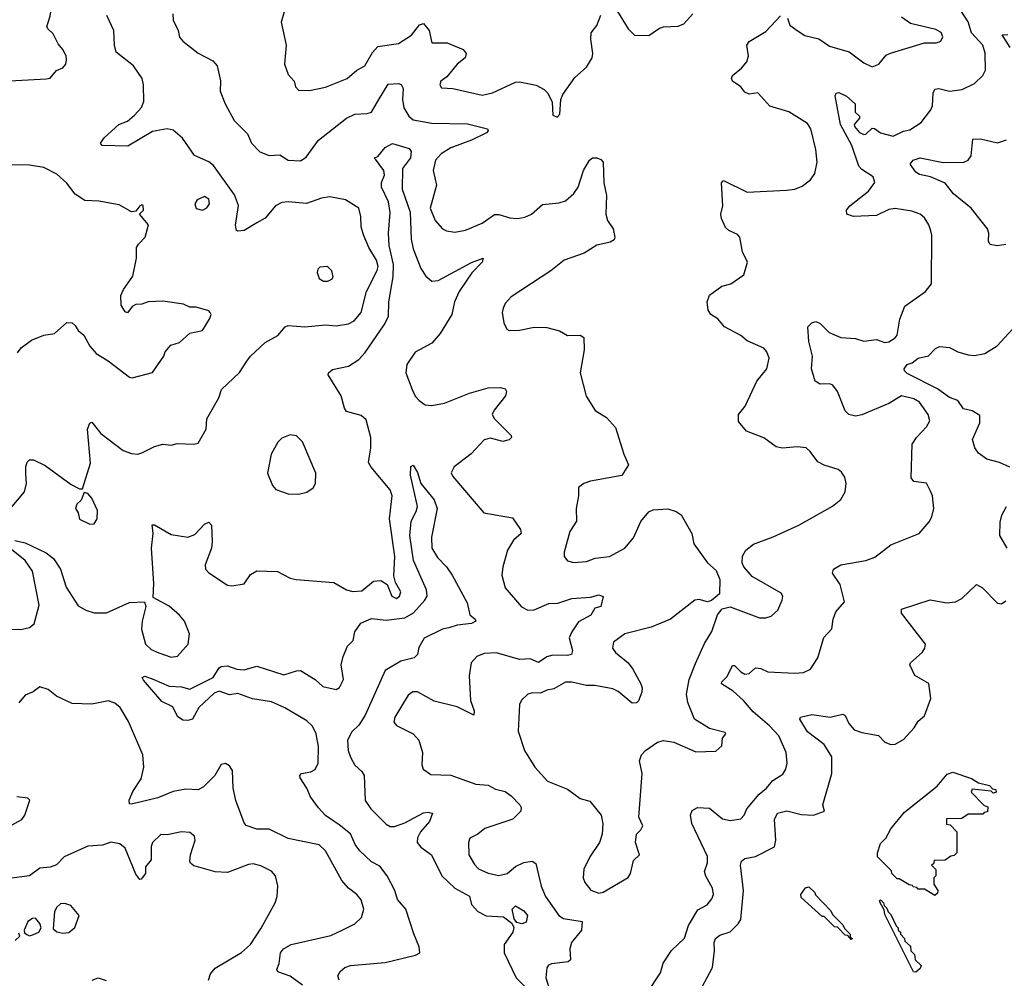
# Model space of a CAD drawing. Extents: x 1839239 to 1929705, y 762242 to 910352.
# Tile 373 of 429: x 1900549 to 1905268, y 860814 to 865408. Entities that reach past the tile are written whole.
import ezdxf

# ---------------------------------------------------------------- set-up
doc = ezdxf.new("R2010")
doc.units = 0

msp = doc.modelspace()

# ---------------------------------------------------------------- linework, layer by layer
at = {"layer": '0CON10XD'}
for points in [[(1900473, 865113), (1900675, 865123.8), (1900695, 865126.7), (1900725, 865163.3), (1900755, 865176.7), (1900770, 865195), (1900773.3, 865215), (1900771.2, 865235), (1900756.2, 865265), (1900732.4, 865292.4), (1900709.8, 865339.8), (1900683.2, 865363.2), (1900678.5, 865375), (1900695.4, 865425), (1900700.6, 865465), (1900697.5, 865535), (1900688.1, 865578.1), (1900665, 865599.2), (1900616.2, 865606.2), (1900593.9, 865633.9), (1900565, 865651.2), (1900490.3, 865680.3)], [(1901282.5, 865435), (1901284, 865405), (1901308, 865355), (1901314.3, 865324.3), (1901330, 865305), (1901405, 865246.7), (1901475, 865210), (1901495.8, 865185.8), (1901512, 865115), (1901510, 865065), (1901532.9, 865005), (1901576.7, 864925), (1901641.1, 864861.1), (1901659.5, 864815), (1901700, 864775), (1901745, 864756.5), (1901795, 864759.6), (1901835, 864734.1), (1901895, 864731.8), (1901921.7, 864748.3), (1901980.5, 864829.5), (1902114.7, 864935.3), (1902155, 864954.5), (1902215, 864957.8), (1902235, 864964.4), (1902269.8, 865025), (1902315, 865098.1), (1902365, 865101.5), (1902376.9, 865096.9), (1902387.6, 865077.6), (1902383.8, 865025), (1902389.6, 864985), (1902413.8, 864945), (1902435, 864927.7), (1902525, 864912.2), (1902695, 864908.2), (1902791.2, 864885), (1902794, 864875), (1902786, 864865), (1902715, 864830), (1902616.1, 864793.9), (1902569.4, 864765), (1902542.5, 864735), (1902531.1, 864685), (1902546.5, 864615), (1902515.7, 864505), (1902540.8, 864445), (1902575.6, 864405.6), (1902595, 864395.8), (1902635, 864390), (1902685, 864399.4), (1902765, 864432.7), (1902825, 864474.7), (1902845, 864474.7), (1902898.1, 864458.1), (1902935, 864454.7), (1902969.6, 864460.4), (1903001.9, 864475), (1903055, 864522.2), (1903135, 864529.5), (1903165, 864539.4), (1903204.4, 864575), (1903225, 864605.7), (1903251.6, 864685), (1903279.5, 864735), (1903293.8, 864746.2), (1903315, 864746.2), (1903335, 864737.9), (1903345.3, 864725), (1903349.2, 864625), (1903361.1, 864565), (1903358, 864475), (1903366.2, 864445), (1903394, 864405), (1903401.2, 864365), (1903397.7, 864352.3), (1903379.4, 864340.6), (1903315, 864327.1), (1903255, 864289.2), (1903158.8, 864255), (1903095.4, 864204.6), (1902905, 864078.8), (1902875, 864046.7), (1902866.2, 864025), (1902862, 864005), (1902870, 863955), (1902883.9, 863923.9), (1902895, 863917.5), (1902945, 863920), (1903015, 863934.2), (1903075, 863932.5), (1903135.8, 863915.8), (1903175, 863893.8), (1903235, 863896.2), (1903252.5, 863885), (1903253.8, 863825), (1903236, 863715), (1903263.6, 863603.6), (1903307.5, 863535), (1903361.7, 863501.7), (1903405, 863452.5), (1903443.8, 863325), (1903466.7, 863275), (1903435, 863223.8), (1903284.3, 863195.7), (1903252.5, 863185), (1903227.5, 863165), (1903227.5, 863125), (1903216.7, 863065), (1903217.8, 863005), (1903185.7, 862955), (1903158.8, 862855), (1903158.8, 862835), (1903174.2, 862814.2), (1903205, 862805.8), (1903265, 862810.8), (1903307.7, 862827.7), (1903375.6, 862834.4), (1903448.6, 862875), (1903490.6, 862925), (1903526.8, 863003.2), (1903565, 863048.8), (1903585, 863058), (1903655, 863063.8), (1903695, 863051.2), (1903720, 863035), (1903770, 862945), (1903780, 862895), (1903846.2, 862805), (1903887.9, 862767.9), (1903904.2, 862725), (1903903.9, 862656.1), (1903865, 862623.3), (1903845, 862618), (1903805, 862628.5), (1903784.6, 862625.4), (1903668.8, 862535), (1903575, 862495.6), (1903448.8, 862465), (1903394.4, 862425), (1903390, 862395), (1903404.2, 862375), (1903465.7, 862325), (1903487.1, 862295), (1903525.7, 862225), (1903532.5, 862205), (1903530.8, 862185), (1903515, 862143.3), (1903505, 862134), (1903485, 862132.5), (1903417.2, 862187.2), (1903391.1, 862201.1), (1903306.1, 862216.1), (1903265, 862216.2), (1903195, 862233.5), (1903165, 862233.5), (1903108.5, 862201.5), (1903075, 862194.5), (1903045, 862179.6), (1903005, 862181.4), (1902985, 862176), (1902953.6, 862146.4), (1902944.4, 862125), (1902938.6, 861998.6), (1902968.6, 861905), (1903017.5, 861825), (1903078.6, 861758.6), (1903175, 861720), (1903235, 861675.8), (1903281.7, 861661.7), (1903335.8, 861595), (1903344.1, 861554.1), (1903340, 861505), (1903328, 861465), (1903281.9, 861395), (1903253.1, 861336.9), (1903249.4, 861295), (1903257.5, 861272.5), (1903285.8, 861235.8), (1903325, 861222), (1903345, 861226.2), (1903465, 861296.7), (1903476, 861315), (1903491.7, 861378.3), (1903520, 861405), (1903500, 861465), (1903505.8, 861505), (1903526.7, 861525), (1903535.6, 861545), (1903515.8, 861585.8), (1903532.2, 861795), (1903519.2, 861855), (1903530, 861885), (1903548.6, 861905), (1903605.5, 861944.5), (1903635, 861952.9), (1903685, 861945.7), (1903789.4, 861899.4), (1903885, 861902), (1903915, 861927.5), (1903917.1, 861965), (1903934, 861985), (1903930.8, 861990.8), (1903855, 862010), (1903783.8, 862055), (1903751.9, 862135), (1903745.6, 862175.6), (1903757.5, 862245), (1903787.5, 862322.5), (1903831.2, 862418.8), (1903866.9, 862475), (1903894.1, 862555.9), (1903915.9, 862584.1), (1903955, 862593.8), (1904095, 862541.4), (1904125, 862541.4), (1904150.3, 862549.7), (1904182.1, 862577.9), (1904204, 862625), (1904206.2, 862645), (1904198.8, 862658.8), (1904059.1, 862739.1), (1904020, 862785), (1904012, 862805), (1904012.7, 862837.3), (1904030, 862865), (1904065.5, 862894.5), (1904160.9, 862929.1), (1904283.3, 862985), (1904445, 863076.2), (1904485, 863108.8), (1904505.7, 863145), (1904510.8, 863185), (1904504.2, 863215), (1904488.7, 863238.7), (1904471.3, 863251.3), (1904405, 863272.5), (1904375, 863288), (1904338.5, 863338.5), (1904318, 863355), (1904275, 863360.9), (1904205, 863354.4), (1904175, 863360.8), (1904115, 863404.2), (1904033.3, 863435), (1903995, 863482.5), (1903994, 863515), (1904025.6, 863555), (1904081.9, 863675), (1904130.8, 863735), (1904141.4, 863785), (1904130.8, 863815), (1904115, 863834), (1904035, 863868.5), (1904005, 863893.3), (1903927.1, 863935), (1903895, 863974.4), (1903861.4, 863995), (1903848.1, 864015), (1903844.3, 864055.7), (1903855, 864086.7), (1903915, 864131.2), (1903957.7, 864142.3), (1904020, 864185), (1904036.7, 864245), (1904013.3, 864295), (1904000, 864365), (1903988.8, 864378.8), (1903947.7, 864397.7), (1903932.3, 864412.3), (1903912, 864455), (1903910, 864475), (1903918.8, 864515), (1903913.3, 864625), (1903923, 864637), (1904035, 864581.2), (1904225, 864591.1), (1904265, 864595.6), (1904300.2, 864609.8), (1904339.8, 864640.2), (1904360.2, 864669.8), (1904371.1, 864725), (1904365.4, 864785.4), (1904340.5, 864885), (1904325, 864910.8), (1904235, 864966), (1904143.9, 864993.9), (1904087, 865057), (1904045, 865050), (1904025, 865060), (1904005.8, 865085.8), (1903965, 865113.3), (1903960, 865125), (1903965, 865140), (1904008.8, 865175), (1904034.3, 865205.7), (1904041.4, 865235), (1904034.2, 865285), (1904045, 865303.3), (1904125, 865351.4), (1904195, 865426.5)], [(1901816.2, 865445), (1901802, 865395), (1901825.7, 865285), (1901818, 865195), (1901836.2, 865145), (1901865, 865113.3), (1901870.5, 865085), (1901885, 865069.6), (1901937.7, 865067.7), (1902015, 865084.4), (1902118.8, 865125), (1902164, 865165), (1902203.8, 865186.2), (1902239.1, 865250.9), (1902265, 865279.4), (1902365, 865294.2), (1902426.4, 865333.6), (1902465, 865382.5), (1902485, 865389.2), (1902511.9, 865355), (1902525, 865296.7), (1902597.2, 865297.2), (1902674.4, 865264.4), (1902689.2, 865245), (1902684, 865225), (1902645.8, 865195), (1902595.7, 865134.3), (1902567.7, 865112.3), (1902562, 865095), (1902571.2, 865081.2), (1902625, 865077.1), (1902765, 865045.4), (1902815, 865056.9), (1902925, 865108.6), (1902945, 865110), (1903025, 865093.1), (1903063, 865073), (1903080, 865055), (1903101.7, 865011.7), (1903105, 864950), (1903125, 864940), (1903137.5, 864955), (1903142.5, 865025), (1903151.7, 865048.3), (1903209.7, 865130.3), (1903265, 865180), (1903292.9, 865225), (1903295.7, 865245), (1903286.4, 865313.6), (1903288, 865345), (1903315, 865380), (1903335, 865428.8)], [(1903415, 865446.2), (1903465, 865363.3), (1903495, 865333.3), (1903565, 865332.5), (1903615, 865366.7), (1903635, 865373.3), (1903705, 865376.7), (1903732.3, 865387.7), (1903775, 865436.2)], [(1903837.5, 861302.5), (1903831.9, 861325), (1903845, 861367.5), (1903845, 861397.5), (1903770.4, 861555), (1903764.4, 861595), (1903772.7, 861617.3), (1903798, 861632), (1903855, 861628.6), (1903917.8, 861577.8), (1903955, 861569.4), (1904005, 861578.1), (1904021.9, 861595), (1904034.2, 861625.8), (1904093.8, 861696.2), (1904128.9, 861725), (1904158.6, 861761.4), (1904207.5, 861792.5), (1904220.6, 861815), (1904226.9, 861845), (1904222.5, 861895), (1904187.8, 861975), (1904143, 862023), (1904065, 862090), (1904018.5, 862145), (1903969, 862189), (1903912.9, 862225), (1903914.3, 862235), (1903940.2, 862259.8), (1903965, 862312.5), (1903975, 862312.9), (1904005, 862281.5), (1904025, 862271.2), (1904045.3, 862274.7), (1904075, 862302.2), (1904102, 862298), (1904135, 862281.8), (1904265, 862275.5), (1904305, 862279.4), (1904340, 862295), (1904375, 862348.8), (1904402.6, 862447.4), (1904441.7, 862488.3), (1904448, 862535), (1904460.5, 862569.5), (1904502, 862618), (1904481.5, 862701.5), (1904445.6, 862755), (1904449.2, 862775), (1904485, 862795.5), (1904605, 862815.6), (1904648, 862832), (1904725, 862891.4), (1904860, 862945), (1904908.8, 863001.2), (1904921.2, 863025), (1904930, 863065), (1904924, 863125), (1904915, 863147.5), (1904895, 863187.1), (1904835, 863193.8), (1904822.3, 863212.3), (1904826.4, 863373.6), (1904847.1, 863405), (1904895, 863455.8), (1904911.9, 863485), (1904903.1, 863515), (1904861.2, 863575), (1904835, 863590.9), (1904775, 863604.6), (1904715, 863568.2), (1904585, 863513.1), (1904555, 863508.1), (1904523.3, 863515), (1904505, 863533.3), (1904468.6, 863625), (1904445.7, 863655.7), (1904432.3, 863662.3), (1904385, 863660.8), (1904362, 863675), (1904343.9, 863733.9), (1904348.5, 863795), (1904331.5, 863865), (1904326.7, 863935), (1904345.9, 863954.1), (1904365, 863961.2), (1904385, 863950.8), (1904428.5, 863908.5), (1904485, 863884.6), (1904555, 863879.1), (1904595, 863866.9), (1904655, 863875.3), (1904695, 863860), (1904715, 863863.6), (1904745, 863882.2), (1904754.4, 863895), (1904768.2, 863971.8), (1904790.8, 864035), (1904891.2, 864105), (1904918.8, 864141.2), (1904920.8, 864375), (1904915.7, 864395.7), (1904905.8, 864425), (1904885, 864458), (1904865, 864475.7), (1904825, 864490), (1904745, 864502.2), (1904715, 864498.1), (1904655, 864468.9), (1904545, 864464.3), (1904513.3, 864475), (1904512.5, 864495), (1904527.1, 864515), (1904617.1, 864585), (1904647.7, 864627.7), (1904640, 864655), (1904585, 864688.9), (1904570.4, 864705), (1904537.3, 864805), (1904483.1, 864905), (1904457.8, 865042.2), (1904462, 865055), (1904475, 865058.1), (1904511.5, 865041.5), (1904553.9, 865005), (1904553.3, 864965), (1904574.5, 864944.5), (1904573.8, 864935), (1904548.5, 864905), (1904549.5, 864895), (1904575, 864866.2), (1904595, 864856.7), (1904605, 864859.1), (1904635, 864886.9), (1904646.7, 864886.7), (1904675, 864865.3), (1904735, 864848.9), (1904785, 864872.5), (1904815, 864878.9), (1904870, 864915), (1904915.7, 864975), (1904924.4, 864995), (1904927.8, 865055), (1904935.6, 865074.4), (1904955, 865077.3), (1905005, 865064.7), (1905066.7, 865073.3), (1905125, 865101.9), (1905165, 865140.8), (1905178.5, 865165), (1905177.1, 865247.1), (1905166, 865285), (1905110.9, 865345), (1905095, 865397.5), (1905056.5, 865456.5)], [(1901000.5, 865355), (1900967.2, 865427.2)], [(1904228.7, 865415), (1904240.7, 865380.7), (1904275.7, 865355.7), (1904311.9, 865331.9), (1904378.6, 865315), (1904430.2, 865280.2), (1904524, 865254), (1904595, 865200.6), (1904635, 865182.3), (1904667.5, 865195), (1904702.3, 865237.7), (1904722.7, 865247.3), (1904885, 865296), (1904943.9, 865296.1), (1904963.3, 865305), (1904973.8, 865325), (1904965, 865346.2), (1904940.5, 865360.5), (1904819.1, 865389.1), (1904775, 865420)], [(1900505, 863064.6), (1900571.5, 863145), (1900581.3, 863185), (1900578.8, 863231.2), (1900578.1, 863265), (1900585, 863287.1), (1900595, 863298.1), (1900615, 863297.5), (1900671, 863271), (1900795, 863180), (1900835, 863160), (1900850, 863160), (1900887.5, 863282.5), (1900874.4, 863445), (1900885, 863473.3), (1900895, 863478.8), (1900936.9, 863425), (1901045, 863343.1), (1901085, 863328.5), (1901114.3, 863325.7), (1901135, 863331.4), (1901195, 863361.9), (1901235, 863372.5), (1901275, 863368.6), (1901304.3, 863375.7), (1901383, 863373), (1901405, 863377.5), (1901442.2, 863445), (1901446, 863495), (1901503.3, 863595), (1901516.7, 863635), (1901602.7, 863717.3), (1901638.2, 863771.8), (1901655, 863795.7), (1901725, 863861.1), (1901785.4, 863894.6), (1901821.2, 863935), (1901835, 863942), (1901915.7, 863935.7), (1902015, 863944.6), (1902065, 863940), (1902125, 863950.6), (1902152, 863965), (1902185.5, 864005), (1902210.4, 864105), (1902262.8, 864205), (1902267.5, 864225), (1902258.9, 864255), (1902221.8, 864315), (1902196.4, 864376.4), (1902185.4, 864415), (1902184.4, 864465), (1902174.3, 864504.3), (1902110, 864545), (1902035, 864558.9), (1901995, 864552.5), (1901923.8, 864526.2), (1901835, 864533.9), (1901805, 864530.8), (1901775.6, 864515), (1901725, 864457.1), (1901685, 864433.8), (1901625, 864397.5), (1901595, 864393.8), (1901588, 864398), (1901583.1, 864423.1), (1901597, 864517), (1901578.3, 864568.3), (1901478.1, 864708.1), (1901455, 864726.7), (1901386.6, 864756.6), (1901329, 864839), (1901285, 864878.5), (1901255, 864883.9), (1901185, 864872.2), (1901067.9, 864802.1), (1900943.3, 864805), (1900936.7, 864815), (1900955, 864843.3), (1901023.8, 864905), (1901065, 864921.4), (1901099.4, 864950.6), (1901133.4, 864986.6), (1901143.6, 865015), (1901141.8, 865095), (1901135.4, 865125), (1901095, 865186.9), (1901011.4, 865251.4), (1901003.3, 865285), (1901000.5, 865355)], [(1905295.9, 865275), (1905258.8, 865335), (1905285, 865336.2)], [(1905275, 864330.5), (1905234.5, 864324.5), (1905200, 864330), (1905193.1, 864345), (1905193.8, 864385), (1905187.5, 864405), (1905110, 864505), (1905025, 864572.7), (1904985, 864624.6), (1904915, 864654), (1904862, 864665), (1904845, 864677.1), (1904817.1, 864715), (1904832, 864735), (1904865, 864746.2), (1904975, 864723.6), (1905074.8, 864725.2), (1905095.2, 864734.8), (1905108.9, 864755), (1905117.5, 864835), (1905155, 864836.5), (1905235, 864817.1), (1905278.1, 864831.9)], [(1900525, 862911.4), (1900575, 862900), (1900675, 862851.8), (1900710.8, 862825), (1900744.6, 862775), (1900772.1, 862687.9), (1900829.2, 862599.2), (1900865, 862577.8), (1900905, 862564.4), (1900965, 862564.4), (1901075, 862614), (1901147, 862617), (1901153.3, 862595), (1901135.6, 862524.4), (1901133.2, 862486.8), (1901152.5, 862415), (1901179.1, 862389.1), (1901215, 862372.7), (1901275, 862352.9), (1901305, 862357.5), (1901356.7, 862415), (1901362.5, 862465), (1901338.5, 862525), (1901315, 862554.3), (1901265, 862596.2), (1901188.3, 862638.3), (1901192, 862705), (1901180, 862875), (1901188.6, 862945), (1901183.6, 862986.4), (1901195, 862987.5), (1901275, 862940.8), (1901355, 862927.5), (1901388.9, 862941.1), (1901435, 862990), (1901455, 862998.8), (1901467.5, 862985), (1901471.9, 862905), (1901467.8, 862875), (1901438.1, 862795), (1901440, 862775), (1901455, 862757.1), (1901545, 862697.5), (1901565, 862694.2), (1901625, 862703.3), (1901655, 862748.8), (1901685, 862766), (1901785, 862763.8), (1901845, 862731.2), (1901874.1, 862724.1), (1902055, 862710), (1902115.8, 862675), (1902145, 862666.7), (1902188.9, 862671.1), (1902245, 862716.9), (1902280.3, 862720.3), (1902310.3, 862700.3), (1902333.3, 862645), (1902355, 862633.3), (1902370, 862645), (1902375.6, 862665), (1902350.5, 862710.5), (1902342.1, 862742.1), (1902346.4, 862835), (1902322, 863015), (1902331.2, 863098.8), (1902333.6, 863125), (1902324.5, 863155), (1902233, 863263), (1902221.1, 863285), (1902231.8, 863355), (1902231.8, 863405), (1902209.4, 863489.4), (1902185, 863510), (1902115, 863530.6), (1902105, 863546.2), (1902090.3, 863605), (1902026.9, 863705), (1902029.4, 863715), (1902048.5, 863731.5), (1902125, 863746.9), (1902175, 863778.8), (1902205, 863812.8), (1902296.1, 863945), (1902316.9, 863985), (1902317.8, 864055), (1902339, 864175), (1902340.5, 864235), (1902319.2, 864325), (1902315.9, 864385), (1902324.1, 864484.1), (1902316.2, 864535), (1902283.3, 864605), (1902283, 864627), (1902297.7, 864662.3), (1902294.1, 864684.1), (1902250, 864745), (1902265, 864752.5), (1902300, 864795), (1902335, 864814), (1902415, 864790), (1902425.5, 864775.5), (1902422.1, 864745), (1902383.2, 864695), (1902382.7, 864595), (1902420.3, 864485), (1902425.5, 864355.5), (1902435, 864309.2), (1902471.3, 864215), (1902495, 864178.1), (1902525, 864154.4), (1902555, 864157.5), (1902715, 864243.3), (1902770, 864265), (1902765.8, 864245), (1902715.9, 864194.1), (1902655.4, 864105), (1902633.6, 864055), (1902620.6, 863995), (1902565, 863904.3), (1902525, 863857.8), (1902445, 863814.2), (1902404.6, 863755.4), (1902400, 863715), (1902430.5, 863635), (1902445, 863604), (1902463, 863583), (1902492.4, 863562.4), (1902525, 863558.5), (1902585, 863569.2), (1902705, 863617.3), (1902795, 863642.5), (1902854.1, 863644.1), (1902875, 863638.8), (1902882, 863625), (1902877.1, 863605), (1902823.2, 863536.8), (1902813.8, 863515), (1902824, 863495), (1902904, 863415), (1902906.2, 863405), (1902895.4, 863394.6), (1902865, 863386.7), (1902805, 863402.7), (1902775, 863394.4), (1902713.2, 863326.8), (1902632, 863265), (1902616.4, 863236.4), (1902625, 863218.8), (1902774, 863045), (1902910.2, 863020.2), (1902948.6, 862965), (1902952.9, 862945), (1902915, 862912.5), (1902886.9, 862865), (1902864.4, 862785.6), (1902860, 862745), (1902875.8, 862685), (1902953.4, 862593.4), (1902985, 862578.1), (1903015, 862578.9), (1903085, 862610), (1903128, 862612), (1903195, 862633.4), (1903285, 862640), (1903325, 862651.4), (1903345, 862642.5), (1903334.4, 862595.6), (1903305, 862586.7), (1903285.9, 862554.1), (1903227.9, 862522.1), (1903195, 862474), (1903182.2, 862445), (1903197.8, 862385), (1903194.3, 862365.7), (1903175, 862360), (1903105, 862361.5), (1903075, 862354.6), (1903035, 862327.7), (1902995, 862344.7), (1902945, 862341.8), (1902835, 862372.8), (1902775, 862370), (1902739.2, 862355), (1902713.5, 862325), (1902703.2, 862263.2), (1902709.5, 862145), (1902726.9, 862095), (1902725.5, 862074.5), (1902645, 862114.5), (1902535, 862142.2), (1902455, 862186.7), (1902433.6, 862186.4), (1902410.2, 862169.8), (1902347.5, 862065), (1902341.4, 862041.4), (1902354.3, 862024.3), (1902435, 861985.6), (1902462.2, 861955), (1902478.9, 861895), (1902475.8, 861835.8), (1902482, 861815), (1902519.7, 861789.7), (1902615, 861787.5), (1902668.6, 861768.6), (1902735, 861743.8), (1902795, 861738.5), (1902830.2, 861720.2), (1902875, 861709.1), (1902905, 861688.6), (1902945.6, 861645), (1902952.1, 861632.1), (1902951.1, 861615), (1902913.1, 861576.9), (1902778.9, 861531.1), (1902745, 861504.4), (1902706, 861485), (1902700.5, 861465), (1902701.1, 861405), (1902728.5, 861358.5), (1902748.7, 861338.7), (1902795, 861316.7), (1902845, 861306.7), (1902885, 861316), (1902925, 861350), (1902965, 861368.8), (1903005, 861374.2), (1903023.2, 861363.2), (1903049.1, 861255), (1903068.5, 861205), (1903132.5, 861115), (1903155, 861100.8), (1903245.6, 861085), (1903241.5, 861045), (1903193.3, 860985), (1903185.6, 860955), (1903188.3, 860901.7), (1903177.5, 860892.5), (1903097.3, 860882.7), (1903082.9, 860877.1), (1903075.9, 860864.1), (1903070.6, 860815), (1903103.1, 860715)], [(1900538.8, 863811.2), (1900556.2, 863835), (1900605, 863872), (1900665, 863895.8), (1900715, 863904), (1900775, 863956), (1900800, 863955), (1900815, 863942.5), (1900828.3, 863918.3), (1900856.2, 863895), (1900885, 863843.3), (1900915, 863808), (1900973, 863773), (1901075, 863693.8), (1901088.3, 863691.7), (1901185, 863716), (1901240, 863795), (1901246.7, 863815), (1901272.7, 863847.3), (1901315, 863860), (1901364.1, 863905.9), (1901425, 863917.5), (1901460, 863975), (1901466.7, 863995), (1901462.5, 864005), (1901455, 864012.5), (1901395, 864030), (1901365, 864030), (1901334.3, 864044.3), (1901235, 864059.2), (1901165, 864056.2), (1901135, 864043.8), (1901105, 864042.5), (1901087.3, 864032.7), (1901065, 864003.3), (1901055, 864007.5), (1901035, 864040), (1901033.3, 864085), (1901046, 864115), (1901090.9, 864179.1), (1901109.2, 864265), (1901108.8, 864315), (1901117.7, 864332.3), (1901150, 864365), (1901166.7, 864425), (1901122.5, 864475), (1901142.5, 864495), (1901140, 864515), (1901135, 864520), (1901125, 864516.2), (1901105, 864490), (1901085, 864487.5), (1901025, 864520.8), (1900928.5, 864538.5), (1900861.7, 864541.7), (1900815, 864572), (1900774.5, 864624.5), (1900726.6, 864666.6), (1900665, 864698.6), (1900595, 864710.8), (1900425, 864712.5)], [(1901425, 864494.6), (1901445, 864505.7), (1901458.9, 864525), (1901455, 864548), (1901435, 864559.5), (1901400, 864545), (1901388.6, 864525), (1901395, 864502), (1901425, 864494.6)], [(1902025, 864154.2), (1902045, 864163.8), (1902051.2, 864175), (1902045, 864203.3), (1902024.1, 864224.1), (1901988, 864222), (1901978, 864212), (1901974.2, 864195.8), (1901985, 864166.7), (1902005, 864154.2), (1902025, 864154.2)], [(1905295, 863262.5), (1905245.7, 863285.7), (1905185, 863301.9), (1905145, 863329.4), (1905126.9, 863355), (1905115.6, 863395), (1905150.4, 863475), (1905151.1, 863511.1), (1905115, 863533.5), (1905072.8, 863542.8), (1905045, 863583.1), (1905005, 863597.1), (1904948.9, 863638.9), (1904802.5, 863712.5), (1904790, 863725), (1904788.6, 863735), (1904802.5, 863755), (1904826.4, 863763.6), (1904854.7, 863785.3), (1904905, 863796.7), (1904938.7, 863831.3), (1904957.9, 863842.1), (1905005, 863837.1), (1905045.3, 863815.3), (1905095, 863800.8), (1905125, 863798.8), (1905175, 863807.3), (1905234.2, 863845), (1905326.4, 863945)], [(1901885, 863134.4), (1901925, 863142.9), (1901955, 863163.8), (1901966, 863185), (1901968, 863235), (1901903.8, 863385), (1901875, 863413.3), (1901845, 863417.5), (1901805, 863402.5), (1901786.4, 863383.6), (1901753.8, 863325), (1901736.2, 863235), (1901760, 863175), (1901776.4, 863156.4), (1901835, 863135.8), (1901885, 863134.4)], [(1902080, 860805), (1902074.4, 860825), (1902084.4, 860845.6), (1902106.7, 860865), (1902135, 860874.2), (1902300.3, 860889.7), (1902446.1, 860923.9), (1902466.7, 860935), (1902464, 860965), (1902437.2, 861027.2), (1902400, 861145), (1902360.5, 861190.5), (1902346.4, 861235), (1902310, 861305), (1902275, 861350.6), (1902235, 861371.5), (1902179.2, 861425), (1902157.5, 861455), (1902135.2, 861505.2), (1902080.2, 861549.8), (1902014.4, 861594.4), (1901981.1, 861631.1), (1901942.6, 861682.6), (1901925, 861724.2), (1901892.9, 861775), (1901890.8, 861785), (1901900, 861795), (1901945, 861802.7), (1901965, 861813.5), (1901980, 861845), (1901980.7, 861925), (1901970, 861985), (1901952.6, 862022.6), (1901925, 862047.7), (1901819.2, 862109.2), (1901755, 862138.2), (1901665, 862152.2), (1901595, 862178.1), (1901555, 862172.3), (1901505, 862190), (1901480.4, 862179.6), (1901407.9, 862112.1), (1901377.1, 862055), (1901355, 862048.6), (1901330.3, 862050.3), (1901305, 862067.5), (1901282.5, 862115), (1901230.7, 862140.7), (1901142.1, 862242.1), (1901136.2, 862255), (1901148.8, 862261.2), (1901192, 862245), (1901265, 862212.9), (1901325, 862209.7), (1901365, 862199.1), (1901475.4, 862254.6), (1901505, 862301.2), (1901515, 862308), (1901545, 862311.2), (1901590, 862295), (1901625, 862292.5), (1901685, 862310), (1901815, 862267.7), (1901875, 862287.5), (1901895, 862288.6), (1901965, 862245.7), (1902002, 862212), (1902065, 862197.1), (1902082.2, 862207.8), (1902100.4, 862245), (1902090, 862315), (1902098.9, 862355), (1902120.5, 862405), (1902147.1, 862432.9), (1902155, 862473.8), (1902183.9, 862516.1), (1902235, 862538.2), (1902305, 862529.1), (1902395, 862540.7), (1902435.8, 862564.2), (1902491.5, 862625), (1902501.2, 862645), (1902498.1, 862675), (1902437.1, 862815), (1902418.9, 862935), (1902424.6, 863005), (1902449.5, 863050.5), (1902456, 863075), (1902422.5, 863225), (1902423.6, 863266.4), (1902435, 863272.5), (1902455, 863237.5), (1902472, 863185), (1902535, 863106), (1902550.6, 863065), (1902523, 862927), (1902524.1, 862874.1), (1902550.9, 862830.9), (1902595, 862786.2), (1902622.5, 862745), (1902693, 862613), (1902706.2, 862555), (1902732, 862535), (1902735.8, 862525), (1902715, 862514.4), (1902645, 862505.4), (1902605, 862493.8), (1902575, 862487.3), (1902487.2, 862442.8), (1902461.3, 862398.7), (1902455.6, 862365), (1902440.2, 862349.8), (1902375, 862333.2), (1902301.3, 862288.7), (1902204.4, 862075), (1902174.1, 862025.9), (1902140.3, 861995), (1902120.8, 861955), (1902123.8, 861905), (1902134, 861874), (1902154.7, 861834.7), (1902188, 861805), (1902200, 861785), (1902205.4, 861665), (1902231.3, 861625), (1902305, 861552.7), (1902325, 861540.8), (1902345, 861541.1), (1902395, 861558.9), (1902485, 861606.9), (1902505, 861610.5), (1902528, 861605), (1902513.6, 861565), (1902469.2, 861515), (1902455, 861486), (1902454.7, 861464.7), (1902471.9, 861441.9), (1902523.3, 861405), (1902572.7, 861305), (1902635, 861244.7), (1902705, 861206.4), (1902715, 861167.5), (1902745, 861134.4), (1902785, 861113.6), (1902867.4, 861107.4), (1902907.2, 861077.2), (1902917.4, 861057.4), (1902913.1, 861035), (1902871.1, 860975), (1902870.8, 860935), (1902928.7, 860815), (1902989.7, 860755)], [(1900885, 862990), (1900905, 862991.2), (1900920, 863015), (1900921.2, 863055), (1900893.8, 863115), (1900875, 863137.5), (1900858.3, 863141.7), (1900843.8, 863105), (1900821.9, 863085), (1900816.9, 863065), (1900829.4, 863045), (1900835, 863013.3), (1900885, 862990)], [(1905281.9, 862875), (1905247.1, 862935), (1905248.8, 862998.8), (1905256.8, 863033.2), (1905279.2, 863075)], [(1900457.6, 862487.6), (1900555, 862485.5), (1900596, 862494), (1900618.3, 862511.7), (1900642.2, 862602.2), (1900610.9, 862765), (1900575.3, 862815.3), (1900501.9, 862875)], [(1903794.4, 860725), (1903870.4, 860865), (1903879.6, 860945), (1903876.8, 860985), (1903883.8, 861005), (1903905, 861020.9), (1903953.8, 861036.2), (1903993.3, 861075), (1904005.4, 861094.6), (1904017.4, 861235), (1904003.9, 861355), (1904009.1, 861375), (1904025, 861387), (1904075, 861398), (1904166.6, 861443.4), (1904172.9, 861475), (1904166.7, 861575), (1904180.6, 861605), (1904226.2, 861616.2), (1904295, 861598.9), (1904354.2, 861595.8), (1904405.8, 861615), (1904398, 861645), (1904440.9, 861795), (1904441.5, 861875), (1904405, 861933.5), (1904324.5, 861995), (1904288, 862055), (1904291.2, 862065), (1904345, 862077.1), (1904434.4, 862065.6), (1904495, 862078.8), (1904505, 862073.3), (1904523.5, 862035), (1904549.2, 862005), (1904585, 861991.5), (1904665, 861977.5), (1904695.8, 861945), (1904725, 861934.4), (1904745, 861935.7), (1904785, 861957.8), (1904836, 862014), (1904855, 862046.4), (1904885, 862071.1), (1904916.1, 862153.9), (1904907, 862227), (1904840, 862265), (1904816, 862315), (1904818, 862325), (1904874.5, 862375.5), (1904887.1, 862395), (1904890, 862415), (1904775, 862564), (1904775, 862582.5), (1904912.5, 862627.5), (1904992.6, 862612.6), (1905035, 862617.8), (1905065, 862633.5), (1905135, 862701.5), (1905164.6, 862684.6), (1905235, 862612), (1905255, 862608), (1905275, 862622)], [(1901905, 860780), (1901845, 860824.4), (1901785.8, 860845), (1901782, 860855), (1901792.7, 860885), (1901798.9, 860935), (1901813.1, 860955), (1901850, 860975), (1902040.8, 861019.2), (1902094, 861044), (1902155.4, 861074.6), (1902187.5, 861105), (1902198.6, 861145), (1902185, 861190), (1902165.3, 861215.3), (1902125, 861245.6), (1902092.1, 861282.1), (1902015, 861424), (1901985, 861452.9), (1901835, 861483.8), (1901745, 861527.7), (1901685, 861528.5), (1901635, 861545.8), (1901625, 861558.8), (1901584.4, 861665), (1901571.9, 861725), (1901569.3, 861809.3), (1901555, 861832.5), (1901535, 861842.5), (1901515, 861837.5), (1901483.9, 861786.1), (1901429.1, 861730.9), (1901405, 861717.5), (1901345, 861719.2), (1901285, 861709.1), (1901211.2, 861678.8), (1901085, 861647.5), (1901075, 861650), (1901073.4, 861666.6), (1901091.5, 861708.5), (1901131.3, 861768.7), (1901143.5, 861825), (1901139, 861885), (1901070.4, 862045), (1901030.6, 862110.6), (1901005, 862131.8), (1900975, 862143.8), (1900895, 862127.5), (1900800, 862130), (1900725, 862165.7), (1900685, 862197.8), (1900645, 862210.6), (1900613.4, 862186.6), (1900575, 862170), (1900545, 862133.1)], [(1904935, 861210), (1904885, 861240), (1904855, 861240), (1904848.3, 861248.3), (1904831.7, 861251.7), (1904828.3, 861258.3), (1904811.7, 861261.7), (1904765, 861290), (1904755, 861290), (1904730, 861315), (1904728.3, 861328.3), (1904660, 861395), (1904660, 861415), (1904675, 861460), (1904700, 861485), (1904725, 861530), (1904790.7, 861609.3), (1904946, 861734), (1904995, 861792.5), (1905021.7, 861801.7), (1905111.7, 861771.7), (1905145, 861750), (1905197, 861737), (1905211.7, 861721.7), (1905228.3, 861718.3), (1905230, 861705), (1905215, 861700), (1905205, 861710), (1905115, 861720), (1905110, 861705), (1905171.7, 861641.7), (1905190, 861635), (1905188.3, 861611.7), (1905171.7, 861608.3), (1905165, 861600), (1905095, 861600), (1905065, 861580), (1904991.7, 861578.3), (1904991.7, 861551.7), (1905008.3, 861548.3), (1905040, 861515), (1905040, 861415), (1905028.3, 861401.7), (1905011.7, 861398.3), (1904985, 861380), (1904931.7, 861378.3), (1904928.3, 861361.7), (1904920, 861355), (1904940, 861335), (1904940, 861305), (1904930, 861295), (1904930, 861265), (1904950, 861235), (1904948.3, 861221.7), (1904935, 861210)], [(1900495, 861538.8), (1900558.8, 861575), (1900573.8, 861595), (1900597.5, 861667.5), (1900587, 861677), (1900535, 861683.8)], [(1901454, 860805), (1901462.9, 860835), (1901485, 860861.4), (1901612.6, 860937.4), (1901655.5, 860975), (1901706.9, 861053.1), (1901773.3, 861175), (1901783.5, 861205), (1901786.4, 861256.4), (1901775.7, 861305), (1901755, 861327.1), (1901705, 861352.9), (1901668.3, 861361.7), (1901645, 861359.2), (1901545, 861320), (1901485, 861324.4), (1901406.9, 861346.9), (1901383, 861353), (1901366.7, 861365), (1901364.1, 861374.1), (1901367.5, 861405), (1901390, 861475), (1901386.2, 861495), (1901365, 861512), (1901325, 861515.6), (1901255, 861500.6), (1901225, 861502), (1901185.6, 861465), (1901178.2, 861445), (1901178.3, 861381.7), (1901151.7, 861348.3), (1901151.2, 861315), (1901131.7, 861288.3), (1901125, 861287.5), (1901105, 861313.3), (1901055, 861437.5), (1901028.6, 861458.6), (1900985, 861465.6), (1900945, 861451.5), (1900875, 861446.9), (1900762.5, 861395), (1900725, 861356.9), (1900695, 861345.7), (1900645, 861340.8), (1900595, 861304.4), (1900485, 861290.8)], [(1903557.8, 860745), (1903619.8, 860840.2), (1903633.3, 860886.7), (1903673.8, 860946.2), (1903735, 861006.2), (1903755, 861066.7), (1903799.1, 861140.9), (1903843.8, 861165), (1903866.9, 861195), (1903874.2, 861215), (1903870, 861245), (1903837.5, 861302.5)], [(1904535, 861000), (1904518.3, 861018.3), (1904505, 861020), (1904468.3, 861058.3), (1904455, 861060), (1904405, 861110), (1904395, 861110), (1904295, 861200), (1904293.8, 861215), (1904315, 861246.7), (1904331.7, 861251.7), (1904360, 861225), (1904363.6, 861213.6), (1904436.4, 861136.4), (1904445, 861120), (1904495, 861070), (1904501.7, 861051.7), (1904530, 861025), (1904530, 861010), (1904540, 861005), (1904535, 861000)], [(1904845, 860842.5), (1904832.5, 860845), (1904695, 861120), (1904691.7, 861141.7), (1904672.5, 861175), (1904670, 861185), (1904675, 861190), (1904690, 861175), (1904691.7, 861161.7), (1904705, 861150), (1904711.7, 861131.7), (1904725, 861120), (1904750, 861065), (1904760, 861055), (1904760, 861045), (1904770, 861035), (1904770, 861025), (1904790, 861005), (1904791.7, 860991.7), (1904818.3, 860968.3), (1904820, 860945), (1904838.3, 860928.3), (1904841.7, 860901.7), (1904870, 860875), (1904865, 860860), (1904845, 860842.5)], [(1900755, 861029.2), (1900785, 861033.8), (1900812.3, 861057.7), (1900833.3, 861115), (1900793.2, 861163.2), (1900765, 861172.5), (1900745, 861170), (1900726.1, 861153.9), (1900715, 861133.8), (1900710, 861050), (1900726.1, 861036.1), (1900755, 861029.2)], [(1902955, 861074.4), (1902931.7, 861081.7), (1902919.1, 861099.1), (1902908.8, 861145), (1902925, 861161.2), (1902965, 861137.5), (1902983.1, 861115), (1902977.2, 861082.8), (1902955, 861074.4)], [(1900595, 861017.5), (1900615, 861023.3), (1900640, 861035), (1900651.2, 861055), (1900645, 861076.7), (1900625, 861101.2), (1900610.5, 861099.5), (1900587.5, 861085), (1900570, 861045), (1900571.7, 861031.7), (1900583, 861023), (1900595, 861017.5)], [(1900527.5, 860995), (1900550, 861015), (1900545, 861030)], [(1900896.9, 860805), (1900925, 860815.6), (1900962.5, 860802.5)]]:
    msp.add_lwpolyline(points, dxfattribs=at)

doc.saveas('drawing.dxf')
